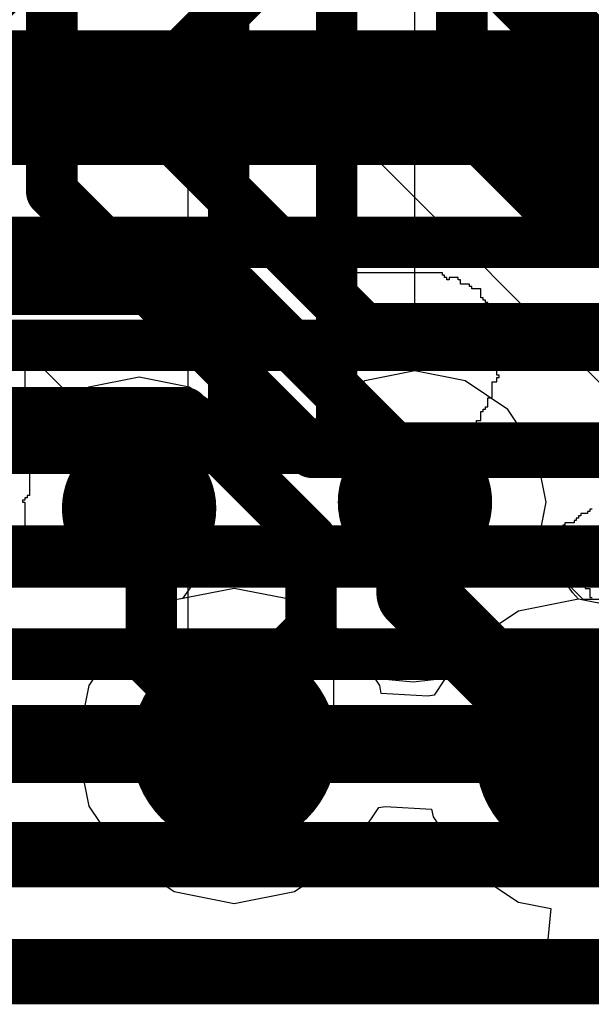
# Model space of a CAD drawing. Header units: millimetres. Extents: x -2 to 68, y -2 to 27.4.
# Tile 284 of 594: x 36.4 to 37.5, y 0.2 to 2.1. Entities that reach past the tile are written whole.
import ezdxf

# ---------------------------------------------------------------- set-up
doc = ezdxf.new("R2010")
doc.units = ezdxf.units.MM
for name, color, linetype in [('BottomLayer', 5, 'Continuous'), ('DrillGuide', 244, 'Continuous'), ('MidLayer1', 16, 'Continuous'), ('MidLayer2', 76, 'Continuous'), ('MidLayer3', 90, 'Continuous'), ('MidLayer4', 156, 'Continuous'), ('MidLayer5', 130, 'Continuous'), ('MidLayer6', 216, 'Continuous'), ('MidLayer7', 6, 'Continuous'), ('MidLayer8', 54, 'Continuous'), ('MultiLayer', 9, 'Continuous'), ('TopLayer', 1, 'Continuous'), ('TopOverlay', 2, 'Continuous'), ('ViaHoleLayer', 16, 'Continuous')]:
    doc.layers.add(name, color=color, linetype=linetype)

msp = doc.modelspace()

# ---------------------------------------------------------------- linework, layer by layer
at = {"layer": 'BottomLayer', "const_width": 0.1}
for points in [[(36.125, 1.9), (43.2926, 1.9)], [(36.0422, 1.7), (43.7804, 1.7)], [(35.9593, 1.5), (44.1461, 1.5)], [(35.8474, 1.3), (44.2517, 1.3)], [(35.7126, 1.1), (44.9174, 1.1)], [(35.6298, 0.9), (45.0003, 0.9)], [(35.547, 0.7), (45.0831, 0.7)], [(35.4641, 0.5), (45.166, 0.5)]]:
    msp.add_lwpolyline(points, dxfattribs=at)
at = {"layer": 'DrillGuide'}
for points, const_width in [([(37.131, 1.1953, 1), (37.181, 1.1953, 1)], 0.05), ([(36.595, 1.1833, 1), (36.645, 1.1833, 1)], 0.05), ([(36.755, 0.722, 1), (36.855, 0.722, 1)], 0.1), ([(37.424, 0.701, 1), (37.524, 0.701, 1)], 0.1)]:
    msp.add_lwpolyline(points, format="xyb", close=True, dxfattribs=dict(at, const_width=const_width))
at = {"layer": 'MidLayer1'}
for p, q in [((36.62, 1.4382), (36.5225, 1.4188)), ((36.7175, 1.4188), (36.62, 1.4382)), ((37.156, 1.4502), (37.0585, 1.4308)), ((37.2535, 1.4308), (37.156, 1.4502)), ((36.5225, 1.4188), (36.4398, 1.3635)), ((36.8002, 1.3635), (36.7175, 1.4188)), ((37.0585, 1.4308), (36.9758, 1.3755)), ((37.3362, 1.3755), (37.2535, 1.4308)), ((36.4398, 1.3635), (36.4296, 1.3484)), ((36.8116, 1.3466), (36.8002, 1.3635)), ((36.9758, 1.3755), (36.9604, 1.3525)), ((37.3915, 1.2929), (37.3362, 1.3755)), ((36.4246, 1.3465), (36.2827, 1.3571)), ((36.4296, 1.3484), (36.4246, 1.3465)), ((36.9604, 1.3525), (36.8116, 1.3466)), ((37.4109, 1.1953), (37.3915, 1.2929)), ((37.3952, 1.1163), (37.4109, 1.1953)), ((37.4621, 1.02), (37.3952, 1.1163)), ((37.474, 1.0069), (37.4621, 1.02)), ((37.5911, 0.9836), (37.474, 1.0069))]:
    msp.add_line(p, q, dxfattribs=at)
for points, const_width in [([(37.081, 1.1953, 1), (37.231, 1.1953, 1)], 0.15), ([(36.545, 1.1833, 1), (36.695, 1.1833, 1)], 0.15), ([(37.1185, 1.1953, 1), (37.1935, 1.1953, 1)], 0.075), ([(36.595, 1.1833, 1), (36.645, 1.1833, 1)], 0.05), ([(36.6187, 1.1596, 1), (36.6687, 1.1596, 1)], 0.05), ([(36.6187, 1.1596, 1), (36.6687, 1.1596, 1)], 0.05), ([(37.1185, 1.019, 1), (37.1935, 1.019, 1)], 0.075), ([(37.1185, 1.019, 1), (37.1935, 1.019, 1)], 0.075), ([(36.6187, 0.8833, 1), (36.6687, 0.8833, 1)], 0.05), ([(36.6187, 0.8833, 1), (36.6687, 0.8833, 1)], 0.05), ([(36.705, 0.722, 1), (36.905, 0.722, 1)], 0.2), ([(37.374, 0.701, 1), (37.574, 0.701, 1)], 0.2), ([(36.78, 0.722, 1), (36.83, 0.722, 1)], 0.05), ([(37.4365, 0.701, 1), (37.5115, 0.701, 1)], 0.075)]:
    msp.add_lwpolyline(points, format="xyb", close=True, dxfattribs=dict(at, const_width=const_width))
for points, const_width in [([(37.156, 1.019), (37.156, 1.1953)], 0.15), ([(36.62, 1.1833), (36.6437, 1.1596)], 0.1), ([(36.6437, 0.8833), (36.6437, 1.1596)], 0.1), ([(37.156, 1.019), (37.474, 0.701)], 0.15), ([(36.6437, 0.8833), (36.805, 0.722)], 0.1)]:
    msp.add_lwpolyline(points, dxfattribs=dict(at, const_width=const_width))
at = {"layer": 'MidLayer2', "const_width": 0.1}
for points in [[(37.2937, 2.2303), (37.545, 1.979)], [(34.1894, 1.9904), (37.1943, 1.9904)], [(37.1943, 1.9904), (37.4456, 1.739)], [(37.545, 1.979), (38.9305, 1.979)], [(37.4456, 1.739), (38.8311, 1.739)], [(33.8638, 1.6088), (36.8072, 1.6088)], [(36.8072, 1.6088), (37.194, 1.222)], [(33.7644, 1.3689), (36.7078, 1.3689)], [(36.7078, 1.3689), (36.954, 1.1226)], [(37.194, 0.948), (37.194, 1.222)], [(36.954, 0.948), (36.954, 1.1226)], [(36.805, 0.799), (36.954, 0.948)], [(37.194, 0.948), (37.441, 0.701)], [(36.805, 0.722), (36.805, 0.799)], [(37.441, 0.701), (37.474, 0.701)]]:
    msp.add_lwpolyline(points, dxfattribs=at)
at = {"layer": 'MidLayer2'}
for points, const_width in [([(37.1693, 1.9904, 1), (37.2193, 1.9904, 1)], 0.05), ([(37.1693, 1.9904, 1), (37.2193, 1.9904, 1)], 0.05), ([(37.52, 1.979, 1), (37.57, 1.979, 1)], 0.05), ([(37.52, 1.979, 1), (37.57, 1.979, 1)], 0.05), ([(37.4206, 1.739, 1), (37.4706, 1.739, 1)], 0.05), ([(37.4206, 1.739, 1), (37.4706, 1.739, 1)], 0.05), ([(36.7822, 1.6088, 1), (36.8322, 1.6088, 1)], 0.05), ([(36.7822, 1.6088, 1), (36.8322, 1.6088, 1)], 0.05), ([(36.6828, 1.3689, 1), (36.7328, 1.3689, 1)], 0.05), ([(36.6828, 1.3689, 1), (36.7328, 1.3689, 1)], 0.05), ([(37.169, 1.222, 1), (37.219, 1.222, 1)], 0.05), ([(37.169, 1.222, 1), (37.219, 1.222, 1)], 0.05), ([(36.929, 1.1226, 1), (36.979, 1.1226, 1)], 0.05), ([(36.929, 1.1226, 1), (36.979, 1.1226, 1)], 0.05), ([(36.929, 0.948, 1), (36.979, 0.948, 1)], 0.05), ([(36.929, 0.948, 1), (36.979, 0.948, 1)], 0.05), ([(37.169, 0.948, 1), (37.219, 0.948, 1)], 0.05), ([(37.169, 0.948, 1), (37.219, 0.948, 1)], 0.05), ([(36.705, 0.722, 1), (36.905, 0.722, 1)], 0.2), ([(37.374, 0.701, 1), (37.574, 0.701, 1)], 0.2), ([(36.78, 0.799, 1), (36.83, 0.799, 1)], 0.05), ([(36.78, 0.799, 1), (36.83, 0.799, 1)], 0.05), ([(36.78, 0.722, 1), (36.83, 0.722, 1)], 0.05), ([(37.416, 0.701, 1), (37.466, 0.701, 1)], 0.05), ([(37.416, 0.701, 1), (37.466, 0.701, 1)], 0.05), ([(37.449, 0.701, 1), (37.499, 0.701, 1)], 0.05)]:
    msp.add_lwpolyline(points, format="xyb", close=True, dxfattribs=dict(at, const_width=const_width))
at = {"layer": 'MidLayer3'}
for p, q in [((36.2701, 1.6181), (36.7431, 1.1451)), ((36.7431, 1.1451), (36.7193, 1.0291)), ((36.7193, 1.0291), (36.7046, 1.0079)), ((36.6879, 1.0046), (36.5887, 0.9383)), ((36.7046, 1.0079), (36.6879, 1.0046)), ((36.5887, 0.9383), (36.5224, 0.8391)), ((36.5224, 0.8391), (36.4991, 0.722)), ((36.4991, 0.722), (36.3772, 0.7106))]:
    msp.add_line(p, q, dxfattribs=at)
at = {"layer": 'MidLayer3', "const_width": 0.1}
for points in [[(36.4503, 1.7983), (36.4503, 2.8758)], [(36.6903, 2.0502), (36.8428, 2.2028)], [(36.6903, 1.8977), (36.6903, 2.0502)], [(36.6903, 1.8977), (37.056, 1.532)], [(36.4503, 1.7983), (36.9566, 1.292)], [(37.056, 1.532), (38.0535, 1.532)], [(36.9566, 1.292), (37.9541, 1.292)]]:
    msp.add_lwpolyline(points, dxfattribs=at)
at = {"layer": 'MidLayer3'}
for points, const_width in [([(36.6653, 2.0502, 1), (36.7153, 2.0502, 1)], 0.05), ([(36.6653, 2.0502, 1), (36.7153, 2.0502, 1)], 0.05), ([(36.6653, 1.8977, 1), (36.7153, 1.8977, 1)], 0.05), ([(36.6653, 1.8977, 1), (36.7153, 1.8977, 1)], 0.05), ([(36.4253, 1.7983, 1), (36.4753, 1.7983, 1)], 0.05), ([(36.4253, 1.7983, 1), (36.4753, 1.7983, 1)], 0.05), ([(37.031, 1.532, 1), (37.081, 1.532, 1)], 0.05), ([(37.031, 1.532, 1), (37.081, 1.532, 1)], 0.05), ([(36.9316, 1.292, 1), (36.9816, 1.292, 1)], 0.05), ([(36.9316, 1.292, 1), (36.9816, 1.292, 1)], 0.05), ([(36.705, 0.722, 1), (36.905, 0.722, 1)], 0.2), ([(37.374, 0.701, 1), (37.574, 0.701, 1)], 0.2)]:
    msp.add_lwpolyline(points, format="xyb", close=True, dxfattribs=dict(at, const_width=const_width))
at = {"layer": 'MidLayer4'}
for p, q in [((36.805, 1.0279), (36.6879, 1.0046)), ((36.9221, 1.0046), (36.805, 1.0279)), ((36.6879, 1.0046), (36.5887, 0.9383)), ((37.0213, 0.9383), (36.9221, 1.0046)), ((37.474, 1.0069), (37.3569, 0.9836)), ((37.5911, 0.9836), (37.474, 1.0069)), ((37.3569, 0.9836), (37.2577, 0.9173)), ((36.5887, 0.9383), (36.5224, 0.8391)), ((37.076, 0.8565), (37.0213, 0.9383)), ((37.2577, 0.9173), (37.2144, 0.8525)), ((37.0913, 0.8514), (37.076, 0.8565)), ((37.1525, 0.8459), (37.0913, 0.8514)), ((37.2144, 0.8525), (37.1525, 0.8459)), ((36.5224, 0.8391), (36.4991, 0.722)), ((36.4991, 0.722), (36.3772, 0.7106))]:
    msp.add_line(p, q, dxfattribs=at)
at = {"layer": 'MidLayer4', "const_width": 0.2}
for points in [[(36.705, 0.722, 1), (36.905, 0.722, 1)], [(37.374, 0.701, 1), (37.574, 0.701, 1)]]:
    msp.add_lwpolyline(points, format="xyb", close=True, dxfattribs=at)
at = {"layer": 'MidLayer5'}
for p, q in [((36.9921, 2.6013), (36.9921, 2.0557)), ((36.9921, 2.0557), (37.0115, 1.9581)), ((37.0115, 1.9581), (37.0668, 1.8754)), ((37.0668, 1.8754), (37.791, 1.1512)), ((36.805, 1.0279), (36.6879, 1.0046)), ((36.9221, 1.0046), (36.805, 1.0279)), ((36.6879, 1.0046), (36.5887, 0.9383)), ((37.0213, 0.9383), (36.9221, 1.0046)), ((37.474, 1.0069), (37.3569, 0.9836)), ((37.5911, 0.9836), (37.474, 1.0069)), ((37.3569, 0.9836), (37.2577, 0.9173)), ((36.5887, 0.9383), (36.5224, 0.8391)), ((37.076, 0.8565), (37.0213, 0.9383)), ((37.2577, 0.9173), (37.2144, 0.8525)), ((37.0913, 0.8514), (37.076, 0.8565)), ((37.1525, 0.8459), (37.0913, 0.8514)), ((37.2144, 0.8525), (37.1525, 0.8459)), ((36.5224, 0.8391), (36.4991, 0.722)), ((36.4991, 0.722), (36.3772, 0.7106))]:
    msp.add_line(p, q, dxfattribs=at)
at = {"layer": 'MidLayer5', "const_width": 0.1}
for points in [[(37.247, 2.0557), (37.247, 2.648)], [(37.447, 2.1385), (37.447, 2.5652)], [(37.447, 2.1385), (39.0504, 0.5351)], [(37.247, 2.0557), (38.9676, 0.3351)]]:
    msp.add_lwpolyline(points, dxfattribs=at)
at = {"layer": 'MidLayer5'}
for points, const_width in [([(37.422, 2.1385, 1), (37.472, 2.1385, 1)], 0.05), ([(37.422, 2.1385, 1), (37.472, 2.1385, 1)], 0.05), ([(37.222, 2.0557, 1), (37.272, 2.0557, 1)], 0.05), ([(37.222, 2.0557, 1), (37.272, 2.0557, 1)], 0.05), ([(36.705, 0.722, 1), (36.905, 0.722, 1)], 0.2), ([(37.374, 0.701, 1), (37.574, 0.701, 1)], 0.2)]:
    msp.add_lwpolyline(points, format="xyb", close=True, dxfattribs=dict(at, const_width=const_width))
at = {"layer": 'MidLayer6'}
for p, q in [((33.2385, 1.706), (38.6993, 1.706)), ((37.6713, 1.3341), (35.2542, 1.3341))]:
    msp.add_line(p, q, dxfattribs=at)
for points, const_width in [([(33.1119, 2.0119), (38.6993, 2.0119)], 0.2), ([(35.2542, 1.0792), (37.6713, 1.0792)], 0.1)]:
    msp.add_lwpolyline(points, dxfattribs=dict(at, const_width=const_width))
at = {"layer": 'MidLayer6', "const_width": 0.2}
for points in [[(36.705, 0.722, 1), (36.905, 0.722, 1)], [(37.374, 0.701, 1), (37.574, 0.701, 1)]]:
    msp.add_lwpolyline(points, format="xyb", close=True, dxfattribs=at)
at = {"layer": 'MidLayer7'}
for p, q in [((36.805, 1.0279), (36.6879, 1.0046)), ((36.9221, 1.0046), (36.805, 1.0279)), ((36.6879, 1.0046), (36.5887, 0.9383)), ((37.0213, 0.9383), (36.9221, 1.0046)), ((37.474, 1.0069), (37.3569, 0.9836)), ((37.5911, 0.9836), (37.474, 1.0069)), ((37.3569, 0.9836), (37.2577, 0.9173)), ((36.5887, 0.9383), (36.5224, 0.8391)), ((37.076, 0.8565), (37.0213, 0.9383)), ((37.2577, 0.9173), (37.2144, 0.8525)), ((37.0913, 0.8514), (37.076, 0.8565)), ((37.1525, 0.8459), (37.0913, 0.8514)), ((37.2144, 0.8525), (37.1525, 0.8459)), ((36.5224, 0.8391), (36.4991, 0.722)), ((36.4991, 0.722), (36.3772, 0.7106))]:
    msp.add_line(p, q, dxfattribs=at)
at = {"layer": 'MidLayer7', "const_width": 0.2}
for points in [[(36.705, 0.722, 1), (36.905, 0.722, 1)], [(37.374, 0.701, 1), (37.574, 0.701, 1)]]:
    msp.add_lwpolyline(points, format="xyb", close=True, dxfattribs=at)
at = {"layer": 'MidLayer8'}
for p, q in [((36.805, 1.0279), (36.6879, 1.0046)), ((36.9221, 1.0046), (36.805, 1.0279)), ((36.6879, 1.0046), (36.5887, 0.9383)), ((37.0213, 0.9383), (36.9221, 1.0046)), ((37.474, 1.0069), (37.3569, 0.9836)), ((37.5911, 0.9836), (37.474, 1.0069)), ((37.3569, 0.9836), (37.2577, 0.9173)), ((36.5887, 0.9383), (36.5224, 0.8391)), ((37.0876, 0.8391), (37.0213, 0.9383)), ((37.2577, 0.9173), (37.1932, 0.8207)), ((36.5224, 0.8391), (36.4991, 0.722)), ((37.0906, 0.8239), (37.0876, 0.8391)), ((37.1808, 0.8187), (37.0906, 0.8239)), ((37.1932, 0.8207), (37.1808, 0.8187)), ((36.4991, 0.722), (36.5224, 0.6049)), ((36.5224, 0.6049), (36.5887, 0.5057)), ((37.0213, 0.5057), (37.0858, 0.6023)), ((37.0858, 0.6023), (37.0982, 0.6043)), ((37.0982, 0.6043), (37.1884, 0.5991)), ((37.1884, 0.5991), (37.1914, 0.5839)), ((37.1914, 0.5839), (37.2577, 0.4847)), ((36.5887, 0.5057), (36.6879, 0.4394)), ((36.9221, 0.4394), (37.0213, 0.5057)), ((37.2577, 0.4847), (37.3569, 0.4184)), ((36.6879, 0.4394), (36.805, 0.4161)), ((36.805, 0.4161), (36.9221, 0.4394)), ((37.3569, 0.4184), (37.4199, 0.4059)), ((37.4199, 0.4059), (37.4101, 0.3059)), ((37.4101, 0.3059), (36.268, 0.3059))]:
    msp.add_line(p, q, dxfattribs=at)
at = {"layer": 'MidLayer8', "const_width": 0.2}
for points in [[(36.705, 0.722, 1), (36.905, 0.722, 1)], [(37.374, 0.701, 1), (37.574, 0.701, 1)]]:
    msp.add_lwpolyline(points, format="xyb", close=True, dxfattribs=at)
at = {"layer": 'MultiLayer'}
for points, const_width in [([(37.081, 1.1953, 1), (37.231, 1.1953, 1)], 0.15), ([(36.545, 1.1833, 1), (36.695, 1.1833, 1)], 0.15), ([(36.705, 0.722, 1), (36.905, 0.722, 1)], 0.2), ([(37.374, 0.701, 1), (37.574, 0.701, 1)], 0.2)]:
    msp.add_lwpolyline(points, format="xyb", close=True, dxfattribs=dict(at, const_width=const_width))
at = {"layer": 'TopLayer'}
for p, q in [((37.1555, 1.4506), (37.1555, 2.2132)), ((37.156, 1.4502), (37.1555, 1.4506)), ((37.2535, 1.4308), (37.156, 1.4502)), ((37.3362, 1.3755), (37.2535, 1.4308)), ((37.3915, 1.2929), (37.3362, 1.3755)), ((37.4109, 1.1953), (37.3915, 1.2929)), ((37.3985, 1.1332), (37.4109, 1.1953)), ((37.4557, 1.0335), (37.3985, 1.1332)), ((37.483, 1.0062), (37.4557, 1.0335)), ((46.7262, 1.0062), (37.483, 1.0062))]:
    msp.add_line(p, q, dxfattribs=at)
for points, const_width in [([(35.929, 1.7525), (38.332, 4.1555)], 0.08), ([(36.794, 1.3643), (36.794, 2.363)], 0.08), ([(37.004, 1.3473), (37.004, 2.276)], 0.08), ([(36.62, 1.1903), (36.794, 1.3643)], 0.08), ([(37.004, 1.3473), (37.156, 1.1953)], 0.08), ([(36.62, 1.1833), (36.62, 1.1903)], 0.08), ([(31.8625, 0.7375), (46.8375, 0.7375)], 0.127), ([(31.4895, 0.5105), (46.9315, 0.5105)], 0.127), ([(31.1165, 0.2835), (47.4635, 0.2835)], 0.127)]:
    msp.add_lwpolyline(points, dxfattribs=dict(at, const_width=const_width))
for points, const_width in [([(36.774, 1.3643, 1), (36.814, 1.3643, 1)], 0.04), ([(36.774, 1.3643, 1), (36.814, 1.3643, 1)], 0.04), ([(36.984, 1.3473, 1), (37.024, 1.3473, 1)], 0.04), ([(36.984, 1.3473, 1), (37.024, 1.3473, 1)], 0.04), ([(37.081, 1.1953, 1), (37.231, 1.1953, 1)], 0.15), ([(36.545, 1.1833, 1), (36.695, 1.1833, 1)], 0.15), ([(36.6, 1.1903, 1), (36.64, 1.1903, 1)], 0.04), ([(36.6, 1.1903, 1), (36.64, 1.1903, 1)], 0.04), ([(37.136, 1.1953, 1), (37.176, 1.1953, 1)], 0.04), ([(36.6, 1.1833, 1), (36.64, 1.1833, 1)], 0.04)]:
    msp.add_lwpolyline(points, format="xyb", close=True, dxfattribs=dict(at, const_width=const_width))
at = {"layer": 'TopOverlay'}
for p, q in [((36.7153, 1.8653), (36.7153, 1.8741)), ((36.7153, 1.8741), (37.271, 1.8741)), ((37.271, 1.8741), (37.271, 1.8697)), ((36.7109, 1.8609), (36.7109, 1.8653)), ((36.7109, 1.8653), (36.7153, 1.8653)), ((36.7153, 1.8609), (36.7109, 1.8609)), ((36.7153, 1.2656), (36.7153, 1.8609)), ((37.271, 1.8697), (37.2754, 1.8697)), ((37.2754, 1.8697), (37.2754, 1.8653)), ((37.2754, 1.8653), (37.2798, 1.8653)), ((37.2798, 1.8653), (37.2798, 1.8609)), ((37.2798, 1.8609), (37.3239, 1.8609)), ((37.3239, 1.8609), (37.3239, 1.8653)), ((37.3239, 1.8653), (37.3327, 1.8653)), ((37.3327, 1.8653), (37.3327, 1.8609)), ((37.3327, 1.8609), (37.3371, 1.8609)), ((37.3371, 1.8609), (37.3371, 1.8565)), ((37.3371, 1.8565), (37.3415, 1.8565)), ((37.3415, 1.8565), (37.3415, 1.8521)), ((37.3415, 1.8521), (37.3768, 1.8521)), ((37.3768, 1.8521), (37.3768, 1.8477)), ((37.3768, 1.8477), (37.3812, 1.8477)), ((37.3812, 1.8477), (37.3812, 1.8433)), ((37.3812, 1.8433), (37.3989, 1.8433)), ((37.3989, 1.8433), (37.3989, 1.8389)), ((37.3989, 1.8389), (37.4033, 1.8389)), ((37.4033, 1.8389), (37.4033, 1.83)), ((37.4033, 1.83), (37.4341, 1.83)), ((37.4341, 1.83), (37.4341, 1.8212)), ((37.4341, 1.8212), (37.4518, 1.8212)), ((37.4518, 1.8212), (37.4518, 1.8168)), ((37.4518, 1.8168), (37.4562, 1.8168)), ((37.4562, 1.8168), (37.4562, 1.8124)), ((37.4562, 1.8124), (37.4606, 1.8124)), ((37.4606, 1.8124), (37.4606, 1.808)), ((37.4606, 1.808), (37.465, 1.808)), ((37.465, 1.808), (37.465, 1.7992)), ((37.465, 1.7992), (37.4826, 1.7992)), ((37.4826, 1.7992), (37.4826, 1.7948)), ((37.4826, 1.7948), (37.487, 1.7948)), ((37.487, 1.7948), (37.487, 1.7903)), ((37.487, 1.7903), (37.4915, 1.7903)), ((37.4915, 1.7903), (37.4915, 1.7859)), ((37.4915, 1.7859), (37.4959, 1.7859)), ((37.4959, 1.7859), (37.4959, 1.7815)), ((37.4959, 1.7815), (37.5003, 1.7815)), ((37.002, 1.636), (36.9976, 1.636)), ((36.9976, 1.636), (36.9976, 1.3185)), ((37.2092, 1.6404), (37.002, 1.6404)), ((37.002, 1.6404), (37.002, 1.636)), ((37.2092, 1.636), (37.2092, 1.6404)), ((37.2136, 1.636), (37.2092, 1.636)), ((37.2136, 1.6316), (37.2136, 1.636)), ((37.2181, 1.6316), (37.2136, 1.6316)), ((37.2181, 1.6272), (37.2181, 1.6316)), ((37.2225, 1.6272), (37.2181, 1.6272)), ((37.2401, 1.6316), (37.2225, 1.6316)), ((37.2225, 1.6316), (37.2225, 1.6272)), ((37.2401, 1.6272), (37.2401, 1.6316)), ((37.2445, 1.6272), (37.2401, 1.6272)), ((37.2445, 1.6184), (37.2445, 1.6272)), ((37.2622, 1.6184), (37.2445, 1.6184)), ((37.2622, 1.614), (37.2622, 1.6184)), ((37.2666, 1.614), (37.2622, 1.614)), ((37.2666, 1.6095), (37.2666, 1.614)), ((37.2842, 1.6095), (37.2666, 1.6095)), ((37.2842, 1.5919), (37.2842, 1.6095)), ((37.2886, 1.5919), (37.2842, 1.5919)), ((37.2886, 1.5875), (37.2886, 1.5919)), ((37.293, 1.5875), (37.2886, 1.5875)), ((37.293, 1.5831), (37.293, 1.5875)), ((37.2974, 1.5831), (37.293, 1.5831)), ((37.2974, 1.5787), (37.2974, 1.5831)), ((37.3018, 1.5787), (37.2974, 1.5787)), ((37.3018, 1.5743), (37.3018, 1.5787)), ((37.3062, 1.5743), (37.3018, 1.5743)), ((37.3062, 1.5478), (37.3062, 1.5743)), ((37.3107, 1.5478), (37.3062, 1.5478)), ((37.3107, 1.5434), (37.3107, 1.5478)), ((37.3151, 1.5434), (37.3107, 1.5434)), ((37.3151, 1.539), (37.3151, 1.5434)), ((37.3195, 1.539), (37.3151, 1.539)), ((37.3151, 1.442), (37.3151, 1.5346)), ((37.3151, 1.5346), (37.3195, 1.5346)), ((37.3195, 1.5346), (37.3195, 1.539)), ((36.3846, 1.4949), (36.389, 1.4949)), ((36.389, 1.4949), (36.389, 1.4905)), ((36.389, 1.4905), (36.3934, 1.4905)), ((36.3934, 1.4905), (36.3934, 1.4861)), ((36.3934, 1.4861), (36.3978, 1.4861)), ((36.3978, 1.4861), (36.3978, 1.3979)), ((37.3195, 1.442), (37.3151, 1.442)), ((37.3151, 1.4287), (37.3151, 1.4376)), ((37.3151, 1.4376), (37.3195, 1.4376)), ((37.3195, 1.4376), (37.3195, 1.442)), ((37.3062, 1.3979), (37.3062, 1.4287)), ((37.3062, 1.4287), (37.3151, 1.4287)), ((36.3978, 1.3979), (36.4023, 1.3979)), ((36.4023, 1.3979), (36.4023, 1.3935)), ((37.2974, 1.3802), (37.2974, 1.3979)), ((37.2974, 1.3979), (37.3062, 1.3979)), ((36.4023, 1.3935), (36.4067, 1.3935)), ((36.4067, 1.3935), (36.4067, 1.2083)), ((37.293, 1.3758), (37.293, 1.3802)), ((37.293, 1.3802), (37.2974, 1.3802)), ((37.2842, 1.3538), (37.2842, 1.3714)), ((37.2842, 1.3714), (37.2886, 1.3714)), ((37.2886, 1.3714), (37.2886, 1.3758)), ((37.2886, 1.3758), (37.293, 1.3758)), ((37.2533, 1.3361), (37.2533, 1.3406)), ((37.2533, 1.3406), (37.2577, 1.3406)), ((37.2577, 1.3406), (37.2577, 1.345)), ((37.2577, 1.345), (37.2754, 1.345)), ((37.2754, 1.345), (37.2754, 1.3538)), ((37.2754, 1.3538), (37.2842, 1.3538)), ((37.2136, 1.3185), (37.2136, 1.3229)), ((37.2136, 1.3229), (37.2401, 1.3229)), ((37.2401, 1.3229), (37.2401, 1.3273)), ((37.2401, 1.3273), (37.2445, 1.3273)), ((37.2445, 1.3273), (37.2445, 1.3317)), ((37.2445, 1.3317), (37.2489, 1.3317)), ((37.2489, 1.3317), (37.2489, 1.3361)), ((37.2489, 1.3361), (37.2533, 1.3361)), ((36.9976, 1.3185), (37.002, 1.3185)), ((37.002, 1.3185), (37.002, 1.3141)), ((37.002, 1.3141), (37.2004, 1.3141)), ((37.2004, 1.3141), (37.2004, 1.3097)), ((37.2004, 1.3097), (37.2048, 1.3097)), ((37.2048, 1.3097), (37.2048, 1.3141)), ((37.2048, 1.3141), (37.2092, 1.3141)), ((37.2092, 1.3141), (37.2092, 1.3185)), ((37.2092, 1.3185), (37.2136, 1.3185)), ((36.7153, 1.2612), (36.7153, 1.2656)), ((36.7153, 0.732), (36.7153, 1.2612)), ((36.4067, 1.2083), (36.4023, 1.2083)), ((36.4023, 1.2083), (36.4023, 1.2039)), ((36.3978, 1.1994), (36.3934, 1.1994)), ((36.3934, 1.1994), (36.3934, 1.195)), ((36.3934, 1.195), (36.3978, 1.195)), ((36.4023, 1.2039), (36.3978, 1.2039)), ((36.3978, 1.2039), (36.3978, 1.1994)), ((36.3978, 1.195), (36.3978, 1.1157)), ((37.4782, 1.1686), (37.4738, 1.1686)), ((37.4738, 1.1686), (37.4738, 1.1642)), ((37.4915, 1.173), (37.4782, 1.173)), ((37.4782, 1.173), (37.4782, 1.1686)), ((37.4959, 1.1774), (37.4915, 1.1774)), ((37.4915, 1.1774), (37.4915, 1.173)), ((37.5003, 1.1818), (37.4959, 1.1818)), ((37.4959, 1.1818), (37.4959, 1.1774)), ((37.4474, 1.1509), (37.443, 1.1509)), ((37.443, 1.1509), (37.443, 1.1421)), ((37.465, 1.1553), (37.4474, 1.1553)), ((37.4474, 1.1553), (37.4474, 1.1509)), ((37.4694, 1.1598), (37.465, 1.1598)), ((37.465, 1.1598), (37.465, 1.1553)), ((37.4738, 1.1642), (37.4694, 1.1642)), ((37.4694, 1.1642), (37.4694, 1.1598)), ((37.443, 1.1421), (37.4341, 1.1421)), ((37.4341, 1.1421), (37.4341, 1.1245)), ((36.3934, 1.1113), (36.389, 1.1113)), ((36.389, 1.1113), (36.389, 1.1068)), ((36.3978, 1.1157), (36.3934, 1.1157)), ((36.3934, 1.1157), (36.3934, 1.1113)), ((37.4341, 1.1245), (37.4385, 1.1245)), ((37.4385, 1.1245), (37.4385, 1.1201)), ((37.4385, 1.1201), (37.443, 1.1201)), ((37.443, 1.1201), (37.443, 1.1157)), ((37.443, 1.1157), (37.4474, 1.1157)), ((37.4474, 1.1157), (37.4474, 1.1113)), ((37.4474, 1.1113), (37.4518, 1.1113)), ((37.4518, 1.1113), (37.4518, 1.1068)), ((36.389, 1.1068), (36.3846, 1.1068)), ((37.4518, 1.1068), (37.4562, 1.1068)), ((37.4562, 1.1068), (37.4562, 1.0892)), ((37.002, 1.076), (36.9976, 1.076)), ((36.9976, 1.076), (36.9976, 0.732)), ((37.1431, 1.0804), (37.002, 1.0804)), ((37.002, 1.0804), (37.002, 1.076)), ((37.1431, 1.076), (37.1431, 1.0804)), ((37.1475, 1.076), (37.1431, 1.076)), ((37.1475, 1.0583), (37.1475, 1.076)), ((37.4562, 1.0892), (37.465, 1.0892)), ((37.465, 1.0892), (37.465, 1.0716)), ((37.465, 1.0716), (37.4694, 1.0716)), ((37.4694, 1.0716), (37.4694, 1.0672)), ((37.1563, 1.0583), (37.1475, 1.0583)), ((37.1563, 1.0407), (37.1563, 1.0583)), ((37.4694, 1.0672), (37.4738, 1.0672)), ((37.4738, 1.0672), (37.4738, 1.0539)), ((37.4738, 1.0539), (37.4782, 1.0539)), ((37.4782, 1.0539), (37.4782, 1.0495)), ((37.1607, 1.0407), (37.1563, 1.0407)), ((37.1607, 1.0363), (37.1607, 1.0407)), ((37.1695, 1.0363), (37.1607, 1.0363)), ((37.1695, 1.0186), (37.1695, 1.0363)), ((37.4782, 1.0495), (37.4826, 1.0495)), ((37.4826, 1.0495), (37.4826, 1.0451)), ((37.4826, 1.0451), (37.487, 1.0451)), ((37.487, 1.0451), (37.487, 1.0275)), ((37.174, 1.0186), (37.1695, 1.0186)), ((37.174, 1.0142), (37.174, 1.0186)), ((37.1784, 1.0142), (37.174, 1.0142)), ((37.1784, 0.9966), (37.1784, 1.0142)), ((37.487, 1.0275), (37.4959, 1.0275)), ((37.4959, 1.0275), (37.4959, 1.0098)), ((37.1872, 0.9966), (37.1784, 0.9966)), ((37.1872, 0.9922), (37.1872, 0.9966)), ((37.4959, 1.0098), (37.5003, 1.0098)), ((37.1916, 0.9922), (37.1872, 0.9922)), ((37.1916, 0.9745), (37.1916, 0.9922)), ((37.196, 0.9745), (37.1916, 0.9745)), ((37.196, 0.9701), (37.196, 0.9745)), ((37.2004, 0.9701), (37.196, 0.9701)), ((37.2004, 0.9525), (37.2004, 0.9701)), ((37.2092, 0.9525), (37.2004, 0.9525)), ((37.2092, 0.9349), (37.2092, 0.9525)), ((37.2136, 0.9349), (37.2092, 0.9349)), ((37.2136, 0.9305), (37.2136, 0.9349)), ((37.2225, 0.9305), (37.2136, 0.9305)), ((37.2225, 0.9128), (37.2225, 0.9305)), ((37.2269, 0.9128), (37.2225, 0.9128)), ((37.2269, 0.9084), (37.2269, 0.9128)), ((37.2313, 0.9084), (37.2269, 0.9084)), ((37.2313, 0.8908), (37.2313, 0.9084)), ((37.2401, 0.8908), (37.2313, 0.8908)), ((37.2401, 0.8864), (37.2401, 0.8908)), ((37.2445, 0.8864), (37.2401, 0.8864)), ((37.2445, 0.8687), (37.2445, 0.8864)), ((37.2489, 0.8687), (37.2445, 0.8687)), ((37.2489, 0.8643), (37.2489, 0.8687)), ((37.2533, 0.8643), (37.2489, 0.8643)), ((37.2533, 0.8467), (37.2533, 0.8643)), ((37.2622, 0.8467), (37.2533, 0.8467)), ((37.2622, 0.829), (37.2622, 0.8467)), ((37.2666, 0.829), (37.2622, 0.829)), ((37.2666, 0.8246), (37.2666, 0.829)), ((37.2754, 0.8246), (37.2666, 0.8246)), ((37.2754, 0.807), (37.2754, 0.8246)), ((37.2798, 0.807), (37.2754, 0.807)), ((37.2798, 0.8026), (37.2798, 0.807)), ((37.2842, 0.8026), (37.2798, 0.8026)), ((37.2842, 0.7849), (37.2842, 0.8026)), ((37.293, 0.7849), (37.2842, 0.7849)), ((37.293, 0.7805), (37.293, 0.7849)), ((37.2974, 0.7805), (37.293, 0.7805)), ((37.2974, 0.7629), (37.2974, 0.7805)), ((37.3018, 0.7629), (37.2974, 0.7629)), ((37.3018, 0.7585), (37.3018, 0.7629)), ((37.3062, 0.7585), (37.3018, 0.7585)), ((37.3062, 0.7408), (37.3062, 0.7585)), ((36.7109, 0.7276), (36.7109, 0.732)), ((36.7109, 0.732), (36.7153, 0.732)), ((36.7153, 0.7276), (36.7109, 0.7276)), ((36.7153, 0.7188), (36.7153, 0.7276)), ((36.9976, 0.732), (37.002, 0.732)), ((37.002, 0.7276), (36.9976, 0.7276)), ((36.9976, 0.7276), (36.9976, 0.7188)), ((37.002, 0.732), (37.002, 0.7276)), ((37.3151, 0.7408), (37.3062, 0.7408)), ((37.3151, 0.7232), (37.3151, 0.7408)), ((36.9976, 0.7188), (36.7153, 0.7188)), ((37.3195, 0.7232), (37.3151, 0.7232)), ((37.3195, 0.7188), (37.3195, 0.7232)), ((37.6546, 0.7188), (37.3195, 0.7188))]:
    msp.add_line(p, q, dxfattribs=at)
at = {"layer": 'ViaHoleLayer'}
for points, const_width in [([(37.131, 1.1953, 1), (37.181, 1.1953, 1)], 0.05), ([(36.595, 1.1833, 1), (36.645, 1.1833, 1)], 0.05), ([(36.755, 0.722, 1), (36.855, 0.722, 1)], 0.1), ([(37.424, 0.701, 1), (37.524, 0.701, 1)], 0.1)]:
    msp.add_lwpolyline(points, format="xyb", close=True, dxfattribs=dict(at, const_width=const_width))

doc.saveas('drawing.dxf')
